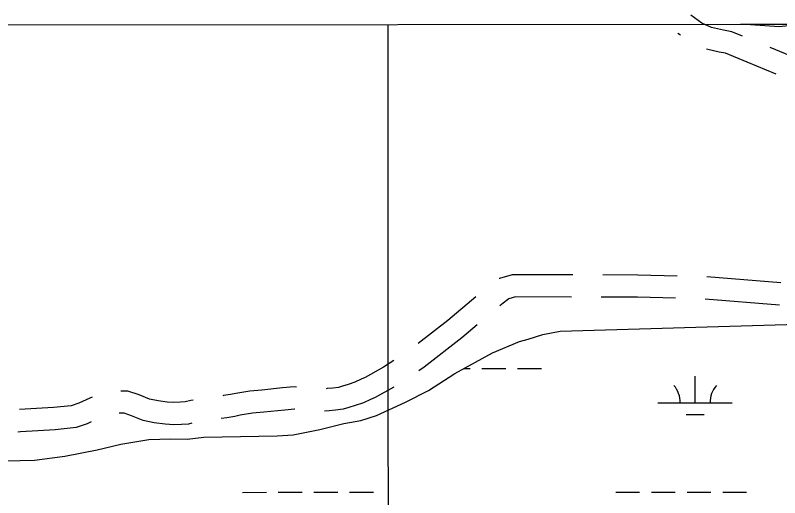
# Model space of a CAD drawing. Extents: x 3279314 to 3317160, y 734079 to 759431.
# Drawn here: x 3296066 to 3297094, y 757011 to 757660 of the extents above; entities that cross this region are included whole.
import ezdxf

# ---------------------------------------------------------------- set-up
doc = ezdxf.new("R2010")
doc.units = 0
for name, color, linetype in [('V-GRID-FRAM', 7, 'Continuous'), ('V-GRID-MAJR', 7, 'Continuous'), ('V-ROAD-CNTR', 7, 'Continuous'), ('V-WETL-SWMP', 7, 'Continuous')]:
    doc.layers.add(name, color=color, linetype=linetype)

msp = doc.modelspace()

# ---------------------------------------------------------------- linework, layer by layer
at = {"layer": 'V-GRID-FRAM'}
msp.add_lwpolyline([(3283455.7, 757641.4), (3314923.7, 757657.4), (3314940.9, 739471.9), (3283457, 739455.9), (3283455.7, 757641.4)], dxfattribs=at)
at = {"layer": 'V-GRID-MAJR'}
msp.add_spline([(3296575.3, 739462.6), (3296572.6, 745521), (3296570, 751582.8), (3296567.4, 757644.7), (3296567.4, 757648)], degree=3, dxfattribs=at)
at = {"layer": 'V-ROAD-CNTR'}
for p, q in [((3296960.4, 757633.5), (3296956.8, 757636)), ((3297095.4, 757300.2), (3296995.8, 757308.3)), ((3297093.4, 757270.2), (3296993.7, 757278.4))]:
    msp.add_line(p, q, dxfattribs=at)
for points in [[(3297044, 757632.3), (3297029.6, 757638.3), (3297018.3, 757640.2), (3297002, 757644), (3296989, 757650), (3296974.2, 757660.5)], [(3297171.1, 757574.3), (3297142.9, 757591.7), (3297081, 757617)], [(3297089.3, 757581.2), (3297050.2, 757597.2), (3297021.2, 757609.3), (3297012.4, 757610.8), (3296995.4, 757614.8)], [(3296815.8, 757311), (3296734.1, 757311.2), (3296716.8, 757306), (3296716.6, 757305.9)], [(3296955.8, 757309.4), (3296903, 757310.8), (3296855.8, 757310.9)], [(3296685.1, 757281.4), (3296647.3, 757249.5), (3296607.6, 757218.4)], [(3296813.8, 757281), (3296738.5, 757281.2), (3296729.4, 757278.5), (3296727.9, 757277.5), (3296721.7, 757273.1), (3296717.3, 757269.3)], [(3296953.8, 757279.5), (3296902.5, 757280.8), (3296853.8, 757280.9)], [(3296686.8, 757243.6), (3296666.2, 757226.2), (3296615.8, 757186.6), (3296608.3, 757181.7)], [(3296574.8, 757195.6), (3296561, 757186.6), (3296536.3, 757172.8), (3296531.1, 757170.6), (3296522.6, 757166.7), (3296513.5, 757163.5), (3296505.7, 757161.2), (3296500.3, 757159.5), (3296493, 757158.5), (3296485.3, 757157.8), (3296483.6, 757157.7)], [(3296305.1, 757142.2), (3296301.6, 757141.7), (3296294.1, 757139.9), (3296287.8, 757139.5), (3296279.1, 757139.2), (3296269.8, 757139.7), (3296257.8, 757141.2), (3296246.3, 757143.8), (3296232.2, 757149.3), (3296217.1, 757154.6), (3296207.7, 757154.6)], [(3296443.8, 757160), (3296440.8, 757160.2), (3296425.1, 757158.7), (3296397.3, 757155.8), (3296381.1, 757154.5), (3296362.2, 757151.4), (3296355.2, 757149.7), (3296345.8, 757148.4), (3296344.7, 757148.2)], [(3296574.8, 757159.9), (3296549.6, 757145.9), (3296543.3, 757143.2), (3296533.9, 757138.9), (3296522.8, 757135), (3296514.4, 757132.5), (3296506.8, 757130.1), (3296496.4, 757128.7), (3296487.9, 757127.9), (3296481.5, 757127.4)], [(3296169, 757146.3), (3296166.1, 757145.2), (3296150.9, 757138.4), (3296140.9, 757134.8), (3296117, 757132.3), (3296071.4, 757129.7)], [(3296303.1, 757111.2), (3296298.6, 757110.1), (3296289.2, 757109.5), (3296278.8, 757109.2), (3296267.1, 757109.8), (3296252.6, 757111.7), (3296237.5, 757115), (3296221.8, 757121.2), (3296211.9, 757124.6), (3296205.5, 757124.6)], [(3296441.7, 757130), (3296441.1, 757130.1), (3296428.1, 757128.9), (3296400.1, 757126), (3296384.8, 757124.7), (3296368.2, 757122), (3296360.9, 757120.2), (3296350.2, 757118.7), (3296342.6, 757117.5)], [(3296167.6, 757113), (3296162.2, 757110.6), (3296147.7, 757105.3), (3296119.5, 757102.4), (3296072.5, 757099.7), (3296069.2, 757099.4)]]:
    msp.add_lwpolyline(points, dxfattribs=at)
at = {"layer": 'V-WETL-SWMP'}
for p, q in [((3297041.6, 757648.3), (3297126.6, 757648.3)), ((3297093.1, 757644.8), (3297041.6, 757648.3)), ((3297041.6, 757648.3), (3297126.6, 757648.3)), ((3297093.1, 757644.8), (3297041.6, 757648.3)), ((3297126.6, 757648.3), (3297093.1, 757644.8)), ((3297126.6, 757648.3), (3297093.1, 757644.8)), ((3296798.8, 757235.4), (3297142.7, 757245.3)), ((3296798.8, 757235.4), (3297142.7, 757245.3)), ((3296755.6, 757224.6), (3296775.2, 757230.6)), ((3296755.6, 757224.6), (3296775.2, 757230.6)), ((3296775.2, 757230.6), (3296798.8, 757235.4)), ((3296775.2, 757230.6), (3296798.8, 757235.4)), ((3296707.4, 757206.2), (3296743.7, 757221.5)), ((3296707.4, 757206.2), (3296743.7, 757221.5)), ((3296743.7, 757221.5), (3296755.6, 757224.6)), ((3296743.7, 757221.5), (3296755.6, 757224.6)), ((3296656.8, 757178.4), (3296707.4, 757206.2)), ((3296656.8, 757178.4), (3296707.4, 757206.2)), ((3296668.6, 757184.9), (3296677.3, 757184.9)), ((3296693.3, 757184.9), (3296725.3, 757184.9)), ((3296741.3, 757184.9), (3296773.3, 757184.9)), ((3296621.5, 757155.5), (3296656.8, 757178.4)), ((3296621.5, 757155.5), (3296656.8, 757178.4)), ((3296980.1, 757138.6), (3296980.1, 757174.6)), ((3296590.6, 757139.6), (3296621.5, 757155.5)), ((3296590.6, 757139.6), (3296621.5, 757155.5)), ((3296551.5, 757121.6), (3296590.6, 757139.6)), ((3296551.5, 757121.6), (3296590.6, 757139.6)), ((3296930.1, 757138.6), (3297030.1, 757138.6)), ((3296968.1, 757123.2), (3296992.1, 757123.2)), ((3296507.7, 757111), (3296530.4, 757114.7)), ((3296507.7, 757111), (3296530.4, 757114.7)), ((3296530.4, 757114.7), (3296551.5, 757121.6)), ((3296530.4, 757114.7), (3296551.5, 757121.6)), ((3296439.6, 757095.7), (3296475.4, 757103)), ((3296439.6, 757095.7), (3296475.4, 757103)), ((3296475.4, 757103), (3296507.7, 757111)), ((3296475.4, 757103), (3296507.7, 757111)), ((3296296.8, 757089.8), (3296319.2, 757092.4)), ((3296296.8, 757089.8), (3296319.2, 757092.4)), ((3296319.2, 757092.4), (3296418.1, 757094.5)), ((3296319.2, 757092.4), (3296418.1, 757094.5)), ((3296418.1, 757094.5), (3296439.6, 757095.7)), ((3296418.1, 757094.5), (3296439.6, 757095.7)), ((3296175.9, 757075.5), (3296207.7, 757083.2)), ((3296175.9, 757075.5), (3296207.7, 757083.2)), ((3296207.7, 757083.2), (3296245.1, 757089.3)), ((3296207.7, 757083.2), (3296245.1, 757089.3)), ((3296245.1, 757089.3), (3296274.8, 757090.3)), ((3296245.1, 757089.3), (3296274.8, 757090.3)), ((3296274.8, 757090.3), (3296296.8, 757089.8)), ((3296274.8, 757090.3), (3296296.8, 757089.8)), ((3296132.2, 757066.9), (3296175.9, 757075.5)), ((3296132.2, 757066.9), (3296175.9, 757075.5)), ((3296053, 757060.6), (3296091.4, 757061.4)), ((3296053, 757060.6), (3296091.4, 757061.4)), ((3296091.4, 757061.4), (3296132.2, 757066.9)), ((3296091.4, 757061.4), (3296132.2, 757066.9)), ((3296371.4, 757018.2), (3296403.4, 757018.3)), ((3296419.4, 757018.3), (3296451.4, 757018.3)), ((3296467.4, 757018.3), (3296499.4, 757018.3)), ((3296515.4, 757018.3), (3296547.4, 757018.3)), ((3296873.3, 757018.5), (3296905.3, 757018.5)), ((3296921.3, 757018.5), (3296953.3, 757018.5)), ((3296969.3, 757018.5), (3297001.3, 757018.6)), ((3297017.3, 757018.6), (3297049.3, 757018.6))]:
    msp.add_line(p, q, dxfattribs=at)
for centre, start, end in [((3296924.9, 757139.1), 359.2573, 40.801), ((3297035.4, 757139.1), 139.2573, 180.801)]:
    msp.add_arc(centre, 35.2, start, end, dxfattribs=at)

doc.saveas('drawing.dxf')
